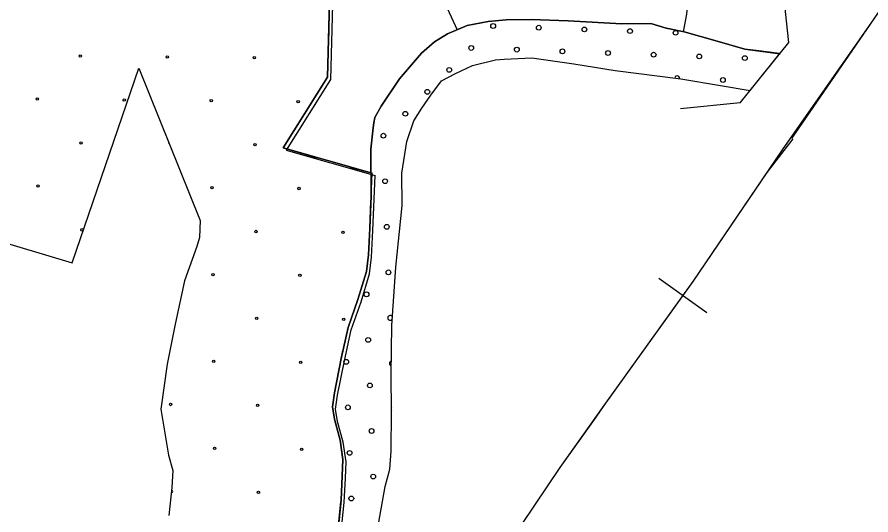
# Model space of a CAD drawing. Extents: x 1551132 to 1791609, y 378168 to 563823.
# Drawn here: x 1652495 to 1656270, y 477417 to 479620 of the extents above; entities that cross this region are included whole.
import ezdxf

# ---------------------------------------------------------------- set-up
doc = ezdxf.new("R2010")
doc.units = 0
for name, color, linetype in [('DESIGN - CENTERLINE - Proposed Curve Text', 7, 'Continuous'), ('DESIGN - CONTOURS - Intermediate with optional Text', 7, 'Continuous'), ('DESIGN - EROSION CONTROL - Devices', 7, 'Continuous'), ('DESIGN - SCRATCH - User 1', 7, 'Continuous'), ('DESIGN - TRAFFIC CONTROL PERMANENT - Pavement Marking Text', 7, 'Continuous'), ('DESIGN - TRANSPORTATION - Edge of Traveled Way', 7, 'Continuous'), ('DESIGN - TRANSPORTATION - Text', 7, 'Continuous'), ('SURVEY - VEGETATION - Features with Text', 7, 'Continuous')]:
    doc.layers.add(name, color=color, linetype=linetype)

msp = doc.modelspace()

# ---------------------------------------------------------------- linework, layer by layer
at = {"layer": 'DESIGN - CENTERLINE - Proposed Curve Text'}
msp.add_line((1655691.126, 479240.754), (1655907.069, 479507.454), dxfattribs=at)
for points in [[(1655907.069, 479507.454), (1655879.482, 479770.035)], [(1655691.126, 479240.754), (1655428.529, 479213.15)]]:
    msp.add_lwpolyline(points, dxfattribs=at)
at = {"layer": 'DESIGN - CONTOURS - Intermediate with optional Text'}
msp.add_line((1655544.032, 478311.139), (1655332.629, 478462.484), dxfattribs=at)
for points in [[(1655920.016, 479082.025), (1656283.282, 479612.039), (1656504.319, 479936.848), (1656559.584, 480018.7)], [(1654726.626, 477374.564), (1654896.522, 477626.112), (1655090.784, 477901.294), (1655483.275, 478449.6), (1655878.3, 479031.899), (1656283.282, 479612.039)], [(1655810.451, 478931.888), (1655925.324, 479081.35)], [(1655438.327, 478386.815), (1655483.275, 478449.6), (1655810.451, 478931.888)], [(1655054.502, 477849.893), (1655090.784, 477901.294), (1655438.327, 478386.815)], [(1654683.752, 477304.037), (1654726.626, 477374.564), (1654896.522, 477626.112), (1655054.502, 477849.893)]]:
    msp.add_lwpolyline(points, dxfattribs=at)
at = {"layer": 'DESIGN - EROSION CONTROL - Devices'}
for centre in [(1652774.397, 479447.354), (1652774.397, 479447.354), (1653158.95, 479443.621), (1653158.95, 479443.621), (1653543.503, 479439.887), (1653543.503, 479439.887), (1652583.988, 479256.944), (1652583.988, 479256.944), (1652968.541, 479253.211), (1652968.541, 479253.211), (1653353.094, 479249.477), (1653353.094, 479249.477), (1653737.646, 479245.744), (1653737.646, 479245.744), (1652778.131, 479062.801), (1652778.131, 479062.801), (1653547.237, 479055.334), (1653547.237, 479055.334), (1652587.721, 478872.391), (1652587.721, 478872.391), (1653356.827, 478864.924), (1653356.827, 478864.924), (1653741.38, 478861.191), (1653741.38, 478861.191), (1652781.864, 478678.248), (1652781.864, 478678.248), (1653550.97, 478670.781), (1653550.97, 478670.781), (1653935.523, 478667.048), (1653935.523, 478667.048), (1653360.561, 478480.371), (1653360.561, 478480.371), (1653745.114, 478476.638), (1653745.114, 478476.638), (1653554.704, 478286.228), (1653554.704, 478286.228), (1653939.257, 478282.495), (1653939.257, 478282.495), (1653364.294, 478095.818), (1653364.294, 478095.818), (1653748.847, 478092.085), (1653748.847, 478092.085), (1653173.884, 477905.409), (1653173.884, 477905.409), (1653558.437, 477901.675), (1653558.437, 477901.675), (1653368.028, 477711.266), (1653368.028, 477711.266), (1653752.581, 477707.532), (1653752.581, 477707.532), (1653562.171, 477517.122), (1653562.171, 477517.122)]:
    msp.add_circle(centre, 5.28, dxfattribs=at)
for centre, start, end in [((1653162.684, 479059.068), 354.650641, 49.307627), ((1653177.618, 477520.856), 260.443801, 88.09459)]:
    msp.add_arc(centre, 5.28, start, end, dxfattribs=at)
at = {"layer": 'DESIGN - SCRATCH - User 1'}
for points in [[(1654064.434, 478928.304), (1653670.693, 479040.756), (1653867.497, 479353.273), (1653878.906, 479798.851), (1653666.419, 480074.558), (1652584.078, 480081.108), (1652569.803, 480307.105), (1652048.607, 480276.713), (1652072.44, 479993.014), (1652018.149, 479782.283)], [(1655774.503, 479470.902), (1655712.637, 479477.811), (1655589.215, 479513.653), (1655443.869, 479553.812), (1655364.162, 479570.988), (1655296.497, 479591.997), (1655168.542, 479589.863), (1654930.864, 479603.347), (1654767.043, 479609.738), (1654657.071, 479607.347), (1654577.014, 479600.505), (1654484.8, 479581.829), (1654398.318, 479545.062), (1654339.853, 479509.877), (1654283.179, 479460.651), (1654185.59, 479345.965), (1654103.908, 479225.028), (1654077.217, 479175.369), (1654072.876, 479151.41), (1654068.567, 479129.451), (1654059.226, 479035.49), (1654060.276, 478829.268), (1654054.226, 478685.214), (1654048.543, 478567.178), (1654039.484, 478493.234), (1654001.744, 478369.664), (1653958.003, 478246.178), (1653928.054, 478108.474), (1653897.896, 477956.762), (1653889.021, 477894.835), (1653898.237, 477840.642), (1653922.903, 477748.19), (1653935.661, 477661.921), (1653932.636, 477589.886), (1653927.095, 477481.858), (1653908.445, 477295.945)], [(1650626.415, 479531.859), (1651177.627, 478999.254), (1652738.665, 478532.384), (1653032.95, 479393.04)], [(1655735.22, 479295.206), (1655867.309, 479458.352), (1655854.301, 479459.727), (1655774.503, 479470.902)], [(1654087.024, 477343.388), (1654121.865, 477543.084), (1654142.932, 477618.853), (1654148.073, 477698.855), (1654150.565, 477872.993), (1654148.94, 478039.181), (1654152.023, 478255.353), (1654169.706, 478513.36), (1654197.573, 478785.225), (1654195.631, 478929.396), (1654217.622, 479069.216), (1654248.913, 479160.852), (1654283.687, 479216.403), (1654324.487, 479273.863), (1654371.369, 479337.24), (1654433.809, 479370.365), (1654508.266, 479405.316), (1654610.555, 479429.842), (1654648.587, 479433.292), (1654770.609, 479439.517), (1654956.122, 479412.783), (1655139.617, 479384.083), (1655428.911, 479345.824), (1655604.406, 479317.231), (1655735.22, 479295.206)], [(1653032.95, 479393.04), (1653305.002, 478718.981), (1653301.402, 478644.171), (1653289.294, 478604.537), (1653235.228, 478451.916), (1653193.779, 478261.303), (1653158.363, 478083.173), (1653129.956, 477884.926), (1653164.68, 477680.746), (1653182.837, 477612.686), (1653179.038, 477538.534), (1653166.504, 477413.639)], [(1653908.445, 477295.945), (1653927.095, 477481.858), (1653932.636, 477589.886), (1653935.661, 477661.921), (1653922.903, 477748.19), (1653898.237, 477840.642), (1653889.021, 477894.835), (1653897.896, 477956.762), (1653928.054, 478108.474), (1653958.003, 478246.178), (1654001.744, 478369.664), (1654039.484, 478493.234), (1654048.543, 478567.178), (1654054.226, 478685.214), (1654064.434, 478928.304)]]:
    msp.add_lwpolyline(points, dxfattribs=at)
at = {"layer": 'DESIGN - TRAFFIC CONTROL PERMANENT - Pavement Marking Text'}
for points in [[(1652018.149, 479782.283), (1652072.44, 479993.014), (1652048.607, 480276.713), (1652569.803, 480307.105), (1652584.078, 480081.108), (1653666.419, 480074.558), (1653878.906, 479798.851), (1653867.497, 479353.273), (1653670.693, 479040.756), (1654064.434, 478928.304)], [(1652018.149, 479782.283), (1652072.44, 479993.014), (1652048.607, 480276.713), (1652569.803, 480307.105), (1652584.078, 480081.108), (1653666.419, 480074.558), (1653878.906, 479798.851), (1653867.497, 479353.273), (1653670.693, 479040.756), (1654064.434, 478928.304)], [(1652018.149, 479782.283), (1652072.44, 479993.014), (1652048.607, 480276.713), (1652569.803, 480307.105), (1652584.078, 480081.108), (1653666.419, 480074.558), (1653878.906, 479798.851), (1653867.497, 479353.273), (1653670.693, 479040.756), (1654064.434, 478928.304)], [(1652018.149, 479782.283), (1652072.44, 479993.014), (1652048.607, 480276.713), (1652569.803, 480307.105), (1652584.078, 480081.108), (1653666.419, 480074.558), (1653878.906, 479798.851), (1653867.497, 479353.273), (1653670.693, 479040.756), (1654064.434, 478928.304)], [(1652018.149, 479782.283), (1652072.44, 479993.014), (1652048.607, 480276.713), (1652569.803, 480307.105), (1652584.078, 480081.108), (1653666.419, 480074.558), (1653878.906, 479798.851), (1653867.497, 479353.273), (1653670.693, 479040.756), (1654064.434, 478928.304)], [(1652031.841, 479772.025), (1652086.131, 479982.755), (1652062.299, 480266.454), (1652583.495, 480296.847), (1652597.769, 480070.849), (1653680.11, 480064.3), (1653892.597, 479788.593), (1653881.189, 479343.014), (1653684.385, 479030.498), (1654078.125, 478918.045)], [(1653908.445, 477295.945), (1653927.095, 477481.858), (1653932.636, 477589.886), (1653935.661, 477661.921), (1653922.903, 477748.19), (1653898.237, 477840.642), (1653889.021, 477894.835), (1653897.896, 477956.762), (1653928.054, 478108.474), (1653958.003, 478246.178), (1654001.744, 478369.664), (1654039.484, 478493.234), (1654048.543, 478567.178), (1654054.226, 478685.214), (1654064.434, 478928.304)], [(1653908.445, 477295.945), (1653927.095, 477481.858), (1653932.636, 477589.886), (1653935.661, 477661.921), (1653922.903, 477748.19), (1653898.237, 477840.642), (1653889.021, 477894.835), (1653897.896, 477956.762), (1653928.054, 478108.474), (1653958.003, 478246.178), (1654001.744, 478369.664), (1654039.484, 478493.234), (1654048.543, 478567.178), (1654054.226, 478685.214), (1654064.434, 478928.304)], [(1653908.445, 477295.945), (1653927.095, 477481.858), (1653932.636, 477589.886), (1653935.661, 477661.921), (1653922.903, 477748.19), (1653898.237, 477840.642), (1653889.021, 477894.835), (1653897.896, 477956.762), (1653928.054, 478108.474), (1653958.003, 478246.178), (1654001.744, 478369.664), (1654039.484, 478493.234), (1654048.543, 478567.178), (1654054.226, 478685.214), (1654064.434, 478928.304)], [(1653908.445, 477295.945), (1653927.095, 477481.858), (1653932.636, 477589.886), (1653935.661, 477661.921), (1653922.903, 477748.19), (1653898.237, 477840.642), (1653889.021, 477894.835), (1653897.896, 477956.762), (1653928.054, 478108.474), (1653958.003, 478246.178), (1654001.744, 478369.664), (1654039.484, 478493.234), (1654048.543, 478567.178), (1654054.226, 478685.214), (1654064.434, 478928.304)], [(1653908.445, 477295.945), (1653927.095, 477481.858), (1653932.636, 477589.886), (1653935.661, 477661.921), (1653922.903, 477748.19), (1653898.237, 477840.642), (1653889.021, 477894.835), (1653897.896, 477956.762), (1653928.054, 478108.474), (1653958.003, 478246.178), (1654001.744, 478369.664), (1654039.484, 478493.234), (1654048.543, 478567.178), (1654054.226, 478685.214), (1654064.434, 478928.304)], [(1653922.137, 477285.686), (1653940.786, 477471.599), (1653946.328, 477579.627), (1653949.353, 477651.662), (1653936.595, 477737.931), (1653911.929, 477830.383), (1653902.712, 477884.577), (1653911.587, 477946.503), (1653941.745, 478098.215), (1653971.694, 478235.919), (1654015.435, 478359.406), (1654053.176, 478482.976), (1654062.234, 478556.919), (1654067.917, 478674.956), (1654078.125, 478918.045)]]:
    msp.add_lwpolyline(points, dxfattribs=at)
for centre in [(1654599.747, 479580.193), (1654599.747, 479580.193), (1654801.357, 479572.726), (1654801.357, 479572.726), (1655002.967, 479565.259), (1655002.967, 479565.259), (1655204.578, 479557.792), (1655204.578, 479557.792), (1655406.188, 479550.325), (1655406.188, 479550.325), (1654502.675, 479483.121), (1654502.675, 479483.121), (1654704.286, 479475.654), (1654704.286, 479475.654), (1654905.896, 479468.187), (1654905.896, 479468.187), (1655107.506, 479460.72), (1655107.506, 479460.72), (1655309.116, 479453.253), (1655309.116, 479453.253), (1655510.727, 479445.786), (1655510.727, 479445.786), (1655712.337, 479438.319), (1655712.337, 479438.319), (1654405.604, 479386.049), (1654405.604, 479386.049), (1655615.265, 479341.247), (1655615.265, 479341.247), (1654308.532, 479288.978), (1654308.532, 479288.978), (1654211.46, 479191.906), (1654211.46, 479191.906), (1654114.389, 479094.835), (1654114.389, 479094.835), (1654121.856, 478893.224), (1654121.856, 478893.224), (1654129.323, 478691.614), (1654129.323, 478691.614), (1654136.79, 478490.004), (1654136.79, 478490.004), (1654039.718, 478392.932), (1654039.718, 478392.932), (1654047.185, 478191.322), (1654047.185, 478191.322), (1653950.114, 478094.25), (1653950.114, 478094.25), (1654054.652, 477989.712), (1654054.652, 477989.712), (1653957.581, 477892.64), (1653957.581, 477892.64), (1654062.119, 477788.101), (1654062.119, 477788.101), (1653965.048, 477691.03), (1653965.048, 477691.03), (1654069.586, 477586.491), (1654069.586, 477586.491), (1653972.515, 477489.419), (1653972.515, 477489.419)]:
    msp.add_circle(centre, 10.56, dxfattribs=at)
for centre, start, end in [((1655413.655, 479348.714), 347.767328, 177.165427), ((1654144.257, 478288.393), 14.702638, 337.455874), ((1654151.724, 478086.783), 100.680545, 257.685285), ((1654159.191, 477885.173), 146.464214, 214.656236)]:
    msp.add_arc(centre, 10.56, start, end, dxfattribs=at)
at = {"layer": 'DESIGN - TRANSPORTATION - Edge of Traveled Way'}
for points in [[(1653908.445, 477295.945), (1653927.095, 477481.858), (1653932.636, 477589.886), (1653935.661, 477661.921), (1653922.903, 477748.19), (1653898.237, 477840.642), (1653889.021, 477894.835), (1653897.896, 477956.762), (1653928.054, 478108.474), (1653958.003, 478246.178), (1654001.744, 478369.664), (1654039.484, 478493.234), (1654048.543, 478567.178), (1654054.226, 478685.214), (1654060.276, 478829.268), (1654059.226, 479035.49), (1654068.567, 479129.451), (1654072.876, 479151.41), (1654077.217, 479175.369), (1654103.908, 479225.028), (1654185.59, 479345.965), (1654283.179, 479460.651), (1654339.853, 479509.877), (1654398.318, 479545.062), (1654484.8, 479581.829), (1654577.014, 479600.505), (1654657.071, 479607.347), (1654767.043, 479609.738), (1654930.864, 479603.347), (1655168.542, 479589.863), (1655296.497, 479591.997), (1655364.162, 479570.988), (1655443.869, 479553.812), (1655589.215, 479513.653), (1655712.637, 479477.811), (1655868.634, 479457.802)], [(1654087.024, 477343.388), (1654121.865, 477543.084), (1654142.932, 477618.853), (1654148.073, 477698.855), (1654150.565, 477872.993), (1654148.94, 478039.181), (1654152.023, 478255.353), (1654169.706, 478513.36), (1654197.573, 478785.225), (1654195.631, 478929.396), (1654217.622, 479069.216), (1654248.913, 479160.852), (1654283.687, 479216.403), (1654324.487, 479273.863), (1654371.369, 479337.24), (1654433.809, 479370.365), (1654508.266, 479405.316), (1654610.555, 479429.842), (1654648.587, 479433.292), (1654770.609, 479439.517), (1654956.122, 479412.783), (1655139.617, 479384.083), (1655428.911, 479345.824), (1655604.406, 479317.231), (1655735.22, 479295.206)]]:
    msp.add_lwpolyline(points, dxfattribs=at)
at = {"layer": 'DESIGN - TRANSPORTATION - Text'}
for points in [[(1655440.394, 479554.304), (1655455.418, 479632.764), (1655464.743, 479732.717), (1655471.968, 479824.694), (1655491.151, 479914.505), (1655514.042, 479982.249), (1655532.717, 480034.033), (1655541.133, 480065.942), (1655771.128, 480495.245)], [(1654387.569, 479678.407), (1654440.284, 479562.904)]]:
    msp.add_lwpolyline(points, dxfattribs=at)
at = {"layer": 'SURVEY - VEGETATION - Features with Text'}
for points in [[(1653878.122, 479768.209), (1653871.364, 479504.285)], [(1653867.522, 479354.331), (1653867.497, 479353.273), (1653727.384, 479130.776)], [(1653727.384, 479130.776), (1653670.693, 479040.756), (1653822.248, 478997.472)], [(1653966.478, 478956.279), (1654064.434, 478928.304)], [(1654045.484, 478542.227), (1654048.543, 478567.178), (1654054.226, 478685.214), (1654059.292, 478805.809)], [(1653973.219, 478289.137), (1654001.744, 478369.664), (1654039.484, 478493.234), (1654045.484, 478542.235)], [(1653890.746, 477884.71), (1653889.021, 477894.835), (1653897.896, 477956.762), (1653928.054, 478108.474), (1653935.812, 478144.133)], [(1653934.136, 477625.545), (1653935.661, 477661.921), (1653922.903, 477748.19), (1653898.237, 477840.642), (1653890.746, 477884.718)], [(1653890.704, 477214.551), (1653908.445, 477295.945), (1653926.478, 477475.749)]]:
    msp.add_lwpolyline(points, dxfattribs=at)

doc.saveas('drawing.dxf')
